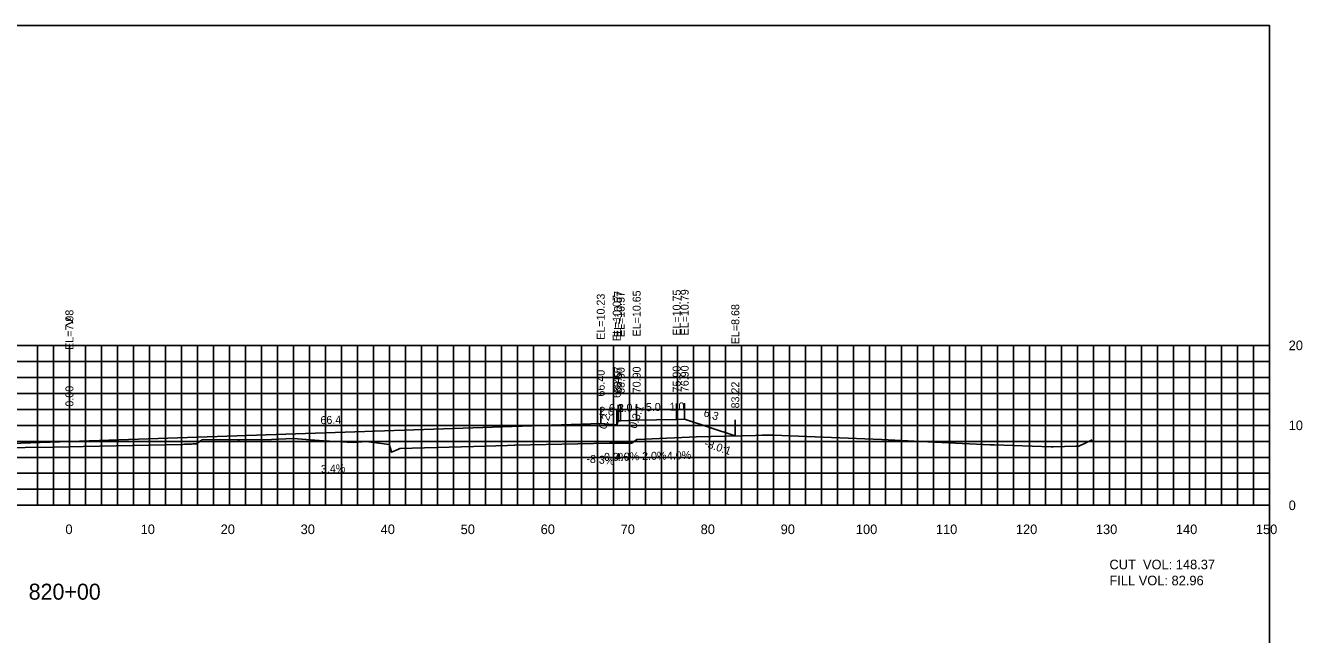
# Model space of a CAD drawing. Extents: x 1797419 to 1809236, y 248759 to 251512.
# Drawn here: x 1806025.5 to 1806185.1, y 250531.1 to 250607.3 of the extents above; entities that cross this region are included whole.
import ezdxf

# ---------------------------------------------------------------- set-up
doc = ezdxf.new("R2010")
doc.units = 0
for name, color, linetype in [('1', 7, 'Continuous'), ('10', 7, 'Continuous'), ('3', 7, 'Continuous'), ('31', 7, 'Continuous'), ('4', 7, 'Continuous'), ('60', 7, 'Continuous'), ('ANNO-TXT', 7, 'Continuous'), ('CL-CNST', 7, 'Continuous'), ('Level 62', 7, 'Continuous'), ('M-ROADS', 7, 'Continuous')]:
    doc.layers.add(name, color=color, linetype=linetype)

msp = doc.modelspace()

# ---------------------------------------------------------------- linework, layer by layer
for p, q in [((1806097.41, 250557.49), (1806097.41, 250559.49)), ((1806099.41, 250557.32), (1806099.41, 250559.32)), ((1806099.57, 250557.82), (1806099.57, 250559.82)), ((1806099.9, 250557.82), (1806099.9, 250559.82)), ((1806101.9, 250557.9), (1806101.9, 250559.9)), ((1806106.9, 250558), (1806106.9, 250560)), ((1806107.9, 250558.04), (1806107.9, 250560.04)), ((1806114.23, 250555.93), (1806114.23, 250557.93)), ((1806031, 250555.24), (1806031, 250557.24))]:
    msp.add_line(p, q)
msp.add_lwpolyline([(1805881, 250417.26), (1806181, 250417.26), (1806181, 250607.26), (1805881, 250607.26)], close=True)
at = {"layer": '60'}
for p, q in [((1806181, 250547.26), (1806181, 250567.26)), ((1806181.06, 250567.26), (1806181, 250567.26)), ((1806181.06, 250557.26), (1806181, 250557.26)), ((1805881, 250547.26), (1806181, 250547.26)), ((1806031, 250547.2), (1806031, 250547.26)), ((1806041, 250547.2), (1806041, 250547.26)), ((1806051, 250547.2), (1806051, 250547.26)), ((1806061, 250547.2), (1806061, 250547.26)), ((1806071, 250547.2), (1806071, 250547.26)), ((1806081, 250547.2), (1806081, 250547.26)), ((1806091, 250547.2), (1806091, 250547.26)), ((1806101, 250547.2), (1806101, 250547.26)), ((1806111, 250547.2), (1806111, 250547.26)), ((1806121, 250547.2), (1806121, 250547.26)), ((1806131, 250547.2), (1806131, 250547.26)), ((1806141, 250547.2), (1806141, 250547.26)), ((1806151, 250547.2), (1806151, 250547.26)), ((1806161, 250547.2), (1806161, 250547.26)), ((1806171, 250547.2), (1806171, 250547.26)), ((1806181, 250547.2), (1806181, 250547.26)), ((1806181.06, 250547.26), (1806181, 250547.26))]:
    msp.add_line(p, q, dxfattribs=at)
at = {"layer": 'CL-CNST'}
msp.add_lwpolyline([(1805928.75, 250557.3), (1805941.35, 250553.1), (1805942.35, 250553.06), (1805947.35, 250552.96), (1805949.35, 250552.88), (1805949.68, 250552.88), (1805949.84, 250552.38), (1805951.84, 250552.55), (1806031, 250555.24), (1806097.41, 250557.49), (1806099.41, 250557.32), (1806099.57, 250557.82), (1806099.9, 250557.82), (1806101.9, 250557.9), (1806106.9, 250558), (1806107.9, 250558.04), (1806114.23, 250555.93)], dxfattribs=at)
at = {"layer": 'Level 62'}
for p, q in [((1805881, 250567.26), (1806181, 250567.26)), ((1806027, 250547.26), (1806027, 250567.26)), ((1806029, 250547.26), (1806029, 250567.26)), ((1806031, 250547.26), (1806031, 250567.26)), ((1806033, 250547.26), (1806033, 250567.26)), ((1806035, 250547.26), (1806035, 250567.26)), ((1806037, 250547.26), (1806037, 250567.26)), ((1806039, 250547.26), (1806039, 250567.26)), ((1806041, 250547.26), (1806041, 250567.26)), ((1806043, 250547.26), (1806043, 250567.26)), ((1806045, 250547.26), (1806045, 250567.26)), ((1806047, 250547.26), (1806047, 250567.26)), ((1806049, 250547.26), (1806049, 250567.26)), ((1806051, 250547.26), (1806051, 250567.26)), ((1806053, 250547.26), (1806053, 250567.26)), ((1806055, 250547.26), (1806055, 250567.26)), ((1806057, 250547.26), (1806057, 250567.26)), ((1806059, 250547.26), (1806059, 250567.26)), ((1806061, 250547.26), (1806061, 250567.26)), ((1806063, 250547.26), (1806063, 250567.26)), ((1806065, 250547.26), (1806065, 250567.26)), ((1806067, 250547.26), (1806067, 250567.26)), ((1806069, 250547.26), (1806069, 250567.26)), ((1806071, 250547.26), (1806071, 250567.26)), ((1806073, 250547.26), (1806073, 250567.26)), ((1806075, 250547.26), (1806075, 250567.26)), ((1806077, 250547.26), (1806077, 250567.26)), ((1806079, 250547.26), (1806079, 250567.26)), ((1806081, 250547.26), (1806081, 250567.26)), ((1806083, 250547.26), (1806083, 250567.26)), ((1806085, 250547.26), (1806085, 250567.26)), ((1806087, 250547.26), (1806087, 250567.26)), ((1806089, 250547.26), (1806089, 250567.26)), ((1806091, 250547.26), (1806091, 250567.26)), ((1806093, 250547.26), (1806093, 250567.26)), ((1806095, 250547.26), (1806095, 250567.26)), ((1806097, 250547.26), (1806097, 250567.26)), ((1806099, 250547.26), (1806099, 250567.26)), ((1806101, 250547.26), (1806101, 250567.26)), ((1806103, 250547.26), (1806103, 250567.26)), ((1806105, 250547.26), (1806105, 250567.26)), ((1806107, 250547.26), (1806107, 250567.26)), ((1806109, 250547.26), (1806109, 250567.26)), ((1806111, 250547.26), (1806111, 250567.26)), ((1806113, 250547.26), (1806113, 250567.26)), ((1806115, 250547.26), (1806115, 250567.26)), ((1806117, 250547.26), (1806117, 250567.26)), ((1806119, 250547.26), (1806119, 250567.26)), ((1806121, 250547.26), (1806121, 250567.26)), ((1806123, 250547.26), (1806123, 250567.26)), ((1806125, 250547.26), (1806125, 250567.26)), ((1806127, 250547.26), (1806127, 250567.26)), ((1806129, 250547.26), (1806129, 250567.26)), ((1806131, 250547.26), (1806131, 250567.26)), ((1806133, 250547.26), (1806133, 250567.26)), ((1806135, 250547.26), (1806135, 250567.26)), ((1806137, 250547.26), (1806137, 250567.26)), ((1806139, 250547.26), (1806139, 250567.26)), ((1806141, 250547.26), (1806141, 250567.26)), ((1806143, 250547.26), (1806143, 250567.26)), ((1806145, 250547.26), (1806145, 250567.26)), ((1806147, 250547.26), (1806147, 250567.26)), ((1806149, 250547.26), (1806149, 250567.26)), ((1806151, 250547.26), (1806151, 250567.26)), ((1806153, 250547.26), (1806153, 250567.26)), ((1806155, 250547.26), (1806155, 250567.26)), ((1806157, 250547.26), (1806157, 250567.26)), ((1806159, 250547.26), (1806159, 250567.26)), ((1806161, 250547.26), (1806161, 250567.26)), ((1806163, 250547.26), (1806163, 250567.26)), ((1806165, 250547.26), (1806165, 250567.26)), ((1806167, 250547.26), (1806167, 250567.26)), ((1806169, 250547.26), (1806169, 250567.26)), ((1806171, 250547.26), (1806171, 250567.26)), ((1806173, 250547.26), (1806173, 250567.26)), ((1806175, 250547.26), (1806175, 250567.26)), ((1806177, 250547.26), (1806177, 250567.26)), ((1806179, 250547.26), (1806179, 250567.26)), ((1806181, 250547.26), (1806181, 250567.26)), ((1805881, 250565.26), (1806181, 250565.26)), ((1805881, 250563.26), (1806181, 250563.26)), ((1805881, 250561.26), (1806181, 250561.26)), ((1805881, 250559.26), (1806181, 250559.26)), ((1805881, 250557.26), (1806181, 250557.26)), ((1805881, 250555.26), (1806181, 250555.26)), ((1805881, 250553.26), (1806181, 250553.26)), ((1805881, 250551.26), (1806181, 250551.26)), ((1805881, 250549.26), (1806181, 250549.26)), ((1805881, 250547.26), (1806181, 250547.26))]:
    msp.add_line(p, q, dxfattribs=at)
at = {"layer": 'M-ROADS'}
msp.add_lwpolyline([(1806021.82, 250554.43), (1806029.11, 250554.55), (1806032.73, 250554.61), (1806040.93, 250554.79), (1806045.16, 250554.88), (1806045.4, 250554.89), (1806045.84, 250554.91), (1806046.05, 250554.92), (1806046.23, 250554.91), (1806046.24, 250554.91), (1806046.44, 250554.94), (1806046.5, 250554.95), (1806046.55, 250554.95), (1806046.59, 250554.95), (1806046.62, 250554.96), (1806046.63, 250554.96), (1806046.68, 250554.95), (1806046.72, 250554.95), (1806046.73, 250554.95), (1806046.75, 250554.95), (1806046.75, 250554.95), (1806046.77, 250554.96), (1806046.78, 250554.96), (1806046.79, 250554.96), (1806046.79, 250554.96), (1806046.8, 250554.96), (1806046.81, 250554.96), (1806046.82, 250554.96), (1806046.82, 250554.96), (1806046.83, 250554.96), (1806046.84, 250554.96), (1806046.84, 250554.96), (1806046.85, 250554.96), (1806046.85, 250554.96), (1806046.85, 250554.96), (1806046.86, 250554.96), (1806046.86, 250554.96), (1806046.87, 250554.96), (1806046.87, 250554.96), (1806046.87, 250554.96), (1806046.88, 250554.96), (1806046.88, 250554.96), (1806046.88, 250554.96), (1806046.88, 250554.96), (1806047.52, 250555.42), (1806047.53, 250555.42), (1806047.53, 250555.42), (1806047.53, 250555.42), (1806047.53, 250555.42), (1806047.54, 250555.42), (1806047.54, 250555.42), (1806047.54, 250555.43), (1806047.55, 250555.43), (1806047.55, 250555.43), (1806047.56, 250555.45), (1806047.7, 250555.48), (1806047.73, 250555.48), (1806052.04, 250555.45), (1806052.25, 250555.45), (1806056.26, 250555.48), (1806058.93, 250555.62), (1806059.04, 250555.62), (1806059.51, 250555.59), (1806061.69, 250555.39), (1806062.74, 250555.34), (1806066.46, 250555.12), (1806068.1, 250555.22), (1806070.97, 250554.86), (1806071.14, 250554.37), (1806071.27, 250553.9), (1806072.04, 250554.23), (1806072.32, 250554.36), (1806081.55, 250554.6), (1806084.32, 250554.68), (1806085.76, 250554.73), (1806086.64, 250554.77), (1806086.64, 250554.77), (1806098.49, 250555.04), (1806099.13, 250555.05), (1806101.13, 250555.02), (1806101.17, 250555.02), (1806101.29, 250555.02), (1806101.93, 250555.5), (1806101.95, 250555.51), (1806107.53, 250555.75), (1806109.39, 250555.83), (1806116.77, 250555.99), (1806117.6, 250556.03), (1806117.66, 250556.03), (1806118.21, 250556.03), (1806118.31, 250556.02), (1806118.47, 250556.02), (1806119.02, 250556.02), (1806131.48, 250555.54), (1806132.55, 250555.51), (1806136.58, 250555.29), (1806146.08, 250554.83), (1806146.37, 250554.83), (1806146.6, 250554.82), (1806153.71, 250554.58), (1806153.98, 250554.58), (1806156.78, 250554.66), (1806157.05, 250554.66), (1806157.16, 250554.66), (1806158.84, 250555.43)], dxfattribs=at)

# ---------------------------------------------------------------- texts
for s, rotation, p in [('0.3:1', 71.5647, (1806101.86, 250556.78)), ('-3.0:1', 341.5651, (1806110.27, 250554.62))]:
    msp.add_text(s, height=1, rotation=rotation).set_placement(p)
at = {"layer": '1'}
msp.add_text('820+00', height=2, dxfattribs=at).set_placement((1806025.91, 250535.46))
at = {"layer": '10'}
for s, p in [('0', (1806030.5, 250543.66)), ('10', (1806039.9, 250543.66)), ('20', (1806049.9, 250543.66)), ('30', (1806059.9, 250543.66)), ('40', (1806069.9, 250543.66)), ('50', (1806079.9, 250543.66)), ('60', (1806089.9, 250543.66)), ('70', (1806099.9, 250543.66)), ('80', (1806109.9, 250543.66)), ('90', (1806119.9, 250543.66)), ('100', (1806129.3, 250543.66)), ('110', (1806139.3, 250543.66)), ('120', (1806149.3, 250543.66)), ('130', (1806159.3, 250543.66)), ('140', (1806169.3, 250543.66)), ('150', (1806179.3, 250543.66))]:
    msp.add_text(s, height=1.2, dxfattribs=at).set_placement(p)
at = {"layer": '3'}
for s, p in [('EL=10.23', (1806097.91, 250567.96)), ('EL=10.57', (1806100.07, 250568.29)), ('EL=10.57', (1806100.4, 250568.29)), ('EL=10.65', (1806102.4, 250568.37)), ('EL=10.75', (1806107.4, 250568.47)), ('EL=10.79', (1806108.4, 250568.51)), ('EL=10.07', (1806099.91, 250567.79)), ('EL=8.68', (1806114.73, 250567.4)), ('EL=7.98', (1806031.5, 250566.7)), ('66.40', (1806097.91, 250560.86)), ('68.40', (1806099.91, 250560.69)), ('68.57', (1806100.07, 250561.27)), ('68.90', (1806100.4, 250561.19)), ('70.90', (1806102.4, 250561.27)), ('75.90', (1806107.4, 250561.37)), ('76.90', (1806108.4, 250561.41)), ('83.22', (1806114.73, 250559.38)), ('0.00', (1806031.5, 250559.6))]:
    msp.add_text(s, height=1, rotation=90, dxfattribs=at).set_placement(p)
at = {"layer": '31'}
for s, p in [('20', (1806183.4, 250566.66)), ('10', (1806183.4, 250556.66)), ('0', (1806183.4, 250546.66))]:
    msp.add_text(s, height=1.2, dxfattribs=at).set_placement(p)
at = {"layer": '4'}
for s, rotation, p in [('2.0', 355.2364, (1806097.18, 250558.61)), ('2.0', 2.2906, (1806099.54, 250558.91)), ('5.0', 1.1458, (1806103.06, 250559.03)), ('1.0', 2.2906, (1806106.04, 250559.07)), ('6.3', 341.5651, (1806110.19, 250558.44)), ('66.4', 1.9432, (1806062.39, 250557.4)), ('0.2', 71.5647, (1806098.04, 250556.7)), ('-8.3%', 355.2364, (1806095.59, 250552.62)), ('4.0%', 2.2906, (1806099.19, 250552.79)), ('2.0%', 1.1458, (1806102.59, 250552.92)), ('4.0%', 2.2906, (1806105.69, 250552.95)), ('3.4%', 1.9432, (1806062.46, 250551.3))]:
    msp.add_text(s, height=1, rotation=rotation, dxfattribs=at).set_placement(p)
for s, p in [('0.3', (1806098.45, 250558.92)), ('0.0%', (1806097.82, 250552.82))]:
    msp.add_text(s, height=1, dxfattribs=at).set_placement(p)
at = {"layer": '60'}
msp.add_text('>', height=1.5, dxfattribs=at).set_placement((1806030.39, 250569.51))
at = {"layer": 'ANNO-TXT'}
for s, p in [('CUT  VOL: 148.37', (1806161, 250539.26)), ('FILL VOL: 82.96', (1806161, 250537.26))]:
    msp.add_text(s, height=1.2, dxfattribs=at).set_placement(p)

doc.saveas('drawing.dxf')
